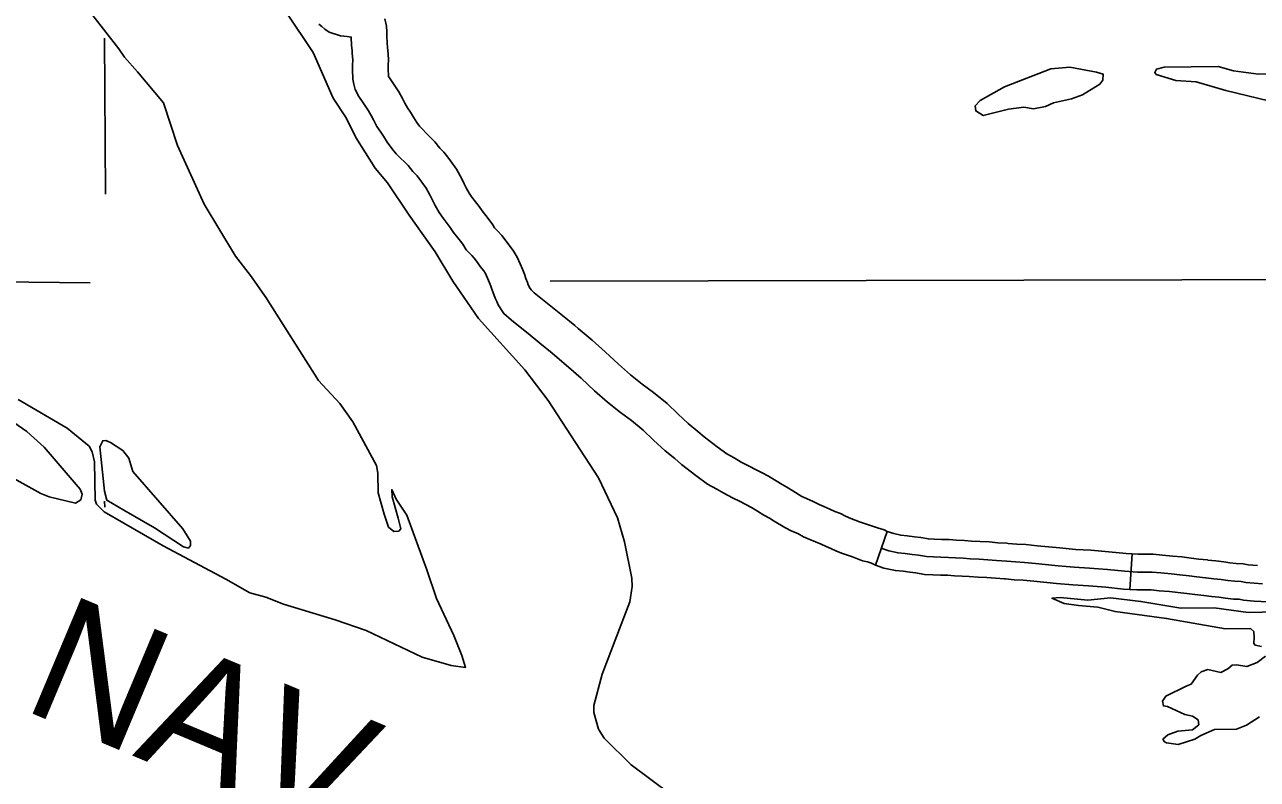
# Model space of a CAD drawing. Extents: x -19 to 366, y -4 to 359.
# Drawn here: x 162.109 to 163.091, y 178.594 to 179.195 of the extents above; entities that cross this region are included whole.
import ezdxf

# ---------------------------------------------------------------- set-up
doc = ezdxf.new("R2010")
doc.units = 0
for name, color, linetype in [('R_Axis Annot', 7, 'Continuous'), ('R_Border Prem', 7, 'Continuous'), ('R_Proposed Road', 7, 'Continuous'), ('R_Temp Easement', 7, 'Continuous'), ('Sheet Fence', 7, 'Continuous'), ('T_Indications', 7, 'Continuous'), ('T_Notes', 7, 'Continuous')]:
    doc.layers.add(name, color=color, linetype=linetype)

msp = doc.modelspace()

# ---------------------------------------------------------------- linework, layer by layer
at = {"layer": 'R_Axis Annot'}
for points in [[(162.17299, 179.18399), (162.1739, 179.05989)], [(162.16145, 178.98912), (161.99042, 178.99104)], [(163.15688, 178.99185), (162.52781, 178.99051)], [(162.17301, 178.81537), (162.17316, 178.81064)]]:
    msp.add_lwpolyline(points, dxfattribs=at)
at = {"layer": 'R_Border Prem'}
for points in [[(162.21989, 179.1324), (162.19927, 179.15731), (162.18891, 179.16879), (162.18448, 179.17558), (162.16372, 179.20196)], [(162.35514, 179.13636), (162.33922, 179.17258), (162.31764, 179.20464)], [(162.35514, 179.13636), (162.36546, 179.12061), (162.37311, 179.105), (162.3885, 179.08061), (162.39837, 179.06883), (162.41568, 179.04296), (162.43646, 179.01393), (162.4505, 178.99047), (162.47091, 178.96067), (162.50781, 178.91997), (162.52642, 178.89545), (162.56652, 178.83394), (162.58146, 178.80215), (162.5871, 178.7829), (162.59309, 178.75397), (162.5932, 178.74734), (162.59133, 178.73516), (162.56938, 178.67765), (162.56279, 178.65267), (162.5627, 178.64698), (162.56634, 178.63377), (162.57101, 178.62645), (162.59241, 178.6054), (162.6237, 178.58206)], [(162.39568, 178.80505), (162.39104, 178.82185), (162.39077, 178.8376), (162.38971, 178.84365), (162.37073, 178.8786), (162.36044, 178.89321), (162.34345, 178.9115), (162.30177, 178.97715), (162.28933, 178.99514), (162.27732, 179.01029), (162.25235, 179.05196), (162.23108, 179.09844), (162.21989, 179.1324)], [(162.09838, 178.83459), (162.1223, 178.82136), (162.12898, 178.81882), (162.14991, 178.8137), (162.15404, 178.81624), (162.15529, 178.82082), (162.15351, 178.82496), (162.12489, 178.8584), (162.11122, 178.87087), (162.07728, 178.89416)], [(162.10415, 178.89617), (162.14321, 178.87334), (162.1607, 178.85905), (162.16324, 178.85454), (162.16508, 178.84661), (162.1656, 178.81607), (162.16661, 178.81286), (162.17277, 178.8069), (162.21967, 178.77967), (162.26959, 178.75325), (162.28873, 178.74221), (162.30148, 178.73884), (162.31561, 178.73321), (162.35675, 178.72086), (162.38135, 178.71239), (162.42606, 178.69119), (162.44911, 178.68439), (162.4605, 178.68289), (162.45769, 178.69252), (162.45116, 178.70834), (162.43739, 178.73788), (162.4298, 178.76051), (162.41389, 178.80424), (162.40515, 178.81679), (162.40179, 178.82451), (162.40208, 178.81864), (162.40692, 178.80184), (162.40896, 178.79315), (162.40729, 178.79141), (162.40331, 178.79115), (162.39908, 178.79468), (162.39568, 178.80505)]]:
    msp.add_lwpolyline(points, dxfattribs=at)
at = {"layer": 'R_Temp Easement'}
for points in [[(162.92672, 179.15959), (162.88963, 179.14526), (162.8703, 179.13429), (162.86639, 179.13004), (162.86684, 179.12607), (162.87278, 179.12238), (162.89297, 179.12749), (162.90526, 179.12904), (162.91286, 179.12785), (162.92249, 179.12973), (162.9287, 179.1325)], [(162.92672, 179.15959), (162.94186, 179.16082), (162.96296, 179.15702), (162.9683, 179.15541), (162.968, 179.15047), (162.96559, 179.14739), (162.9519, 179.13899), (162.94324, 179.1358), (162.9287, 179.1325)], [(163.14872, 179.15583), (163.09206, 179.15537), (163.07211, 179.15805), (163.05992, 179.16143), (163.01691, 179.16103), (163.01068, 179.1594), (163.0094, 179.15672), (163.01057, 179.15504), (163.02619, 179.15039), (163.0425, 179.14935), (163.06612, 179.14238), (163.1, 179.13408), (163.11957, 179.1312), (163.13779, 179.12983), (163.15592, 179.13376), (163.16822, 179.13493), (163.21187, 179.13117)], [(162.16923, 178.85864), (162.17162, 178.86342), (162.17408, 178.86366), (162.17789, 178.86202), (162.18748, 178.85555), (162.19232, 178.84957), (162.19553, 178.839), (162.23536, 178.79323), (162.24159, 178.78348), (162.24146, 178.77987), (162.23979, 178.77794), (162.23579, 178.77882), (162.21279, 178.79415), (162.18829, 178.80813), (162.17489, 178.81605), (162.17287, 178.82322)], [(162.17287, 178.82322), (162.16923, 178.85864)], [(163.10616, 178.72717), (163.08381, 178.72658), (163.05683, 178.73045), (163.03011, 178.73016), (162.99837, 178.73547), (162.97425, 178.73845), (162.95609, 178.73641), (162.93407, 178.73848), (162.92745, 178.73798), (162.93719, 178.73379), (162.94878, 178.73211), (162.96415, 178.73087), (162.97785, 178.72732), (163.01888, 178.72199), (163.06584, 178.71373), (163.08554, 178.7139), (163.08824, 178.71148), (163.08851, 178.70674), (163.0884, 178.702), (163.08937, 178.70069), (163.09432, 178.69964)], [(163.09748, 178.69191), (163.09093, 178.68686)], [(163.09093, 178.68686), (163.08284, 178.68368), (163.07448, 178.68505), (163.07107, 178.6848), (163.06771, 178.6817), (163.06208, 178.67875), (163.0518, 178.68122), (163.04633, 178.67942), (163.04335, 178.6767), (163.03835, 178.66959), (163.0344, 178.668), (163.01824, 178.66012), (163.01547, 178.6559), (163.01628, 178.65231), (163.01952, 178.6518), (163.03346, 178.64541), (163.03955, 178.64419), (163.04396, 178.64105), (163.0444, 178.63726), (163.03954, 178.63319), (163.02781, 178.63203), (163.01971, 178.62922), (163.01598, 178.62574), (163.01715, 178.62367), (163.01887, 178.62276), (163.02818, 178.6216), (163.04138, 178.62582), (163.04606, 178.62875), (163.05697, 178.6335), (163.07441, 178.63382), (163.0825, 178.637), (163.09281, 178.64345)]]:
    msp.add_lwpolyline(points, dxfattribs=at)
at = {"layer": 'Sheet Fence'}
for points in [[(168.79024, 2.24423), (168.56072, 10.86154), (168.3304, 19.47898), (168.09927, 28.09654), (167.86734, 36.71424), (167.63461, 45.33207), (167.40109, 53.95003), (167.16676, 62.56812), (166.93164, 71.18634), (166.69573, 79.80469), (166.45902, 88.42317), (166.22151, 97.04178), (165.98322, 105.66053), (165.74413, 114.27941), (165.50426, 122.89842), (165.26359, 131.51756), (165.02214, 140.13684), (164.7799, 148.75625), (164.53687, 157.3758), (164.29307, 165.99547), (164.04847, 174.61528), (163.8031, 183.23523), (163.55694, 191.85531), (163.31001, 200.47553), (163.06229, 209.09588), (162.8138, 217.71636), (162.56453, 226.33698), (162.31449, 234.95774), (162.06367, 243.57863), (161.81208, 252.19966), (161.55972, 260.82082), (161.30659, 269.44212), (161.05269, 278.06356), (160.79802, 286.68514), (160.54258, 295.30685), (160.28638, 303.9287), (160.02941, 312.55068), (159.77168, 321.1728), (159.51318, 329.79507), (159.25393, 338.41747), (158.99391, 347.04)], [(0, 172.2839), (7.1335, 172.2883), (14.26699, 172.30153), (21.40046, 172.32356), (28.53389, 172.35442), (35.66729, 172.39408), (42.80062, 172.44256), (49.9339, 172.49986), (57.06709, 172.56597), (64.2002, 172.6409), (71.33321, 172.72464), (78.46611, 172.81719), (85.59889, 172.91856), (92.73155, 173.02874), (99.86406, 173.14774), (106.99641, 173.27555), (114.12861, 173.41217), (121.26063, 173.5576), (128.39246, 173.71185), (135.5241, 173.87492), (142.65553, 174.04679), (149.78674, 174.22748), (156.91773, 174.41697), (164.04847, 174.61528), (171.17897, 174.82241), (178.3092, 175.03834), (185.43916, 175.26308), (192.56884, 175.49664), (199.69822, 175.739), (206.8273, 175.99017), (213.95607, 176.25015), (221.0845, 176.51895), (228.2126, 176.79655), (235.34035, 177.08295), (242.46774, 177.37817), (249.59476, 177.68219), (256.7214, 177.99502), (263.84765, 178.31666), (270.97349, 178.6471), (278.09893, 178.98634), (285.22393, 179.33439), (292.3485, 179.69125), (299.47263, 180.05691), (306.59629, 180.43137), (313.71949, 180.81463), (320.84221, 181.2067), (327.96444, 181.60757), (335.08617, 182.01724), (342.20739, 182.4357)]]:
    msp.add_spline(points, degree=3, dxfattribs=at)
at = {"layer": 'T_Indications'}
for p, q in [((162.78693, 178.76445), (162.79633, 178.79126)), ((162.98951, 178.74499), (162.99134, 178.77334))]:
    msp.add_line(p, q, dxfattribs=at)
for points in [[(162.79633, 178.79126), (162.80149, 178.78945), (162.80719, 178.7882), (162.8123, 178.78772), (162.81799, 178.78691), (162.82323, 178.78629), (162.82917, 178.78529), (162.83379, 178.78506), (162.83962, 178.78486), (162.84576, 178.78466), (162.85144, 178.78431), (162.85778, 178.78398), (162.86335, 178.78358), (162.87035, 178.78323), (162.87759, 178.78279), (162.8845, 178.78224), (162.89169, 178.78178)], [(162.89169, 178.78178), (162.89267, 178.78172), (162.8996, 178.7811), (162.90664, 178.78068), (162.91585, 178.77984), (162.93382, 178.77804), (162.94635, 178.77693), (162.95857, 178.77616), (162.97294, 178.77498), (162.98676, 178.77364), (162.99134, 178.77334)], [(162.79163, 178.77785), (162.79761, 178.77575), (162.805, 178.77414), (162.81063, 178.77361), (162.81615, 178.77283), (162.82121, 178.77222), (162.82764, 178.77115), (162.83319, 178.77087), (162.83914, 178.77067), (162.84509, 178.77047), (162.85064, 178.77013), (162.8569, 178.76981), (162.86248, 178.7694), (162.86957, 178.76905), (162.87659, 178.76862), (162.88348, 178.76807), (162.89159, 178.76755), (162.89855, 178.76694), (162.90557, 178.76651), (162.9145, 178.7657), (162.93248, 178.7639), (162.94528, 178.76277), (162.95755, 178.76199), (162.97167, 178.76083), (162.98561, 178.75948), (162.99567, 178.75883), (162.99825, 178.75884), (163.00735, 178.7588), (163.01426, 178.75812), (163.02243, 178.75741), (163.02946, 178.75674), (163.03674, 178.75575), (163.04296, 178.75511), (163.04992, 178.75434), (163.05011, 178.75432), (163.05639, 178.75356), (163.0624, 178.75285), (163.06749, 178.75205), (163.07319, 178.75153), (163.07812, 178.7513), (163.08205, 178.75059), (163.09516, 178.74946)], [(162.99134, 178.77334), (162.99609, 178.77303), (162.99825, 178.77305), (163.00808, 178.773), (163.01557, 178.77226), (163.02372, 178.77156), (163.03109, 178.77085), (163.03841, 178.76986), (163.04447, 178.76924), (163.05147, 178.76846), (163.05173, 178.76843), (163.05807, 178.76766), (163.06433, 178.76692), (163.06924, 178.76616), (163.07418, 178.7657), (163.07972, 178.76544), (163.08392, 178.76469), (163.09112, 178.76407)], [(162.78693, 178.76445), (162.79373, 178.76206), (162.80282, 178.76008), (162.80897, 178.7595), (162.8143, 178.75874), (162.8192, 178.75816), (162.82611, 178.757), (162.83259, 178.75668), (162.83866, 178.75647), (162.84441, 178.75628), (162.84984, 178.75594), (162.85603, 178.75563), (162.86161, 178.75522), (162.86879, 178.75486), (162.8756, 178.75445), (162.88246, 178.7539), (162.88988, 178.75343)], [(162.88989, 178.75343), (162.89051, 178.75339), (162.8975, 178.75277), (162.9045, 178.75235), (162.91315, 178.75156), (162.93114, 178.74976), (162.9442, 178.7486), (162.95652, 178.74782), (162.9704, 178.74669), (162.98447, 178.74532), (162.98951, 178.74499)], [(162.98951, 178.74499), (162.99526, 178.74462), (162.99826, 178.74464), (163.00662, 178.74459), (163.01296, 178.74397), (163.02114, 178.74327), (163.02783, 178.74262), (163.03506, 178.74165), (163.04145, 178.74099), (163.04837, 178.74022), (163.0485, 178.74021), (163.0547, 178.73945), (163.06047, 178.73877), (163.06574, 178.73795), (163.0722, 178.73735), (163.07652, 178.73715), (163.08018, 178.73649), (163.08868, 178.73576)], [(163.08868, 178.73576), (163.09419, 178.73529), (163.10209, 178.73489), (163.10762, 178.73442), (163.11512, 178.73411), (163.12103, 178.73385), (163.12742, 178.73358), (163.13388, 178.73351), (163.13673, 178.73347), (163.14247, 178.73332), (163.14961, 178.7334), (163.15531, 178.73351), (163.16264, 178.73348), (163.16376, 178.73345), (163.18118, 178.73334), (163.18641, 178.73314), (163.18896, 178.73299)]]:
    msp.add_lwpolyline(points, dxfattribs=at)
at = {"layer": 'T_Notes'}
for points in [[(162.34364, 179.19519), (162.34601, 179.19326), (162.34846, 179.19125), (162.35181, 179.18894), (162.36098, 179.18586), (162.36635, 179.18524), (162.36954, 179.18485), (162.36973, 179.1782), (162.37017, 179.17429), (162.37031, 179.1719), (162.37057, 179.16937), (162.3707, 179.16643), (162.37063, 179.16278), (162.37061, 179.15896), (162.37084, 179.15129), (162.37149, 179.14747), (162.37267, 179.14304), (162.37561, 179.13758), (162.37952, 179.1318), (162.38314, 179.12626), (162.38541, 179.12237), (162.38716, 179.11888), (162.39001, 179.11374), (162.39304, 179.10915), (162.39522, 179.10596), (162.39804, 179.10119), (162.4017, 179.09617), (162.4054, 179.09203), (162.40872, 179.08845), (162.41219, 179.08525), (162.41478, 179.08263), (162.41856, 179.0778), (162.42189, 179.07428), (162.42411, 179.07159), (162.42571, 179.06946), (162.42923, 179.06463), (162.43212, 179.05923), (162.43385, 179.05555), (162.43629, 179.05067), (162.4395, 179.04522)], [(162.39619, 179.19941), (162.39757, 179.19361), (162.39788, 179.18909), (162.39793, 179.18572), (162.3981, 179.18022), (162.39849, 179.17671), (162.39864, 179.17417), (162.39892, 179.17141), (162.39911, 179.16677), (162.39904, 179.16246), (162.39902, 179.15932), (162.39918, 179.1541), (162.39927, 179.15356), (162.39994, 179.15231), (162.40317, 179.14755), (162.40733, 179.14119), (162.41041, 179.13589), (162.41228, 179.13215), (162.41433, 179.12847), (162.41662, 179.12499), (162.41919, 179.12124), (162.4218, 179.11682), (162.42382, 179.11405), (162.42639, 179.11117), (162.42879, 179.10859), (162.43195, 179.10567), (162.43615, 179.10142), (162.4401, 179.09636), (162.44318, 179.09312), (162.44645, 179.08915), (162.44856, 179.08634), (162.45334, 179.07978), (162.45751, 179.072), (162.45942, 179.06794), (162.46127, 179.06423), (162.4634, 179.06061)], [(162.4634, 179.06061), (162.46565, 179.05741), (162.46834, 179.05381), (162.47125, 179.0501), (162.4738, 179.04641), (162.47668, 179.04286), (162.47946, 179.03933), (162.48223, 179.03529), (162.48359, 179.03303), (162.48592, 179.0307), (162.4894, 179.02695), (162.49286, 179.02227), (162.49489, 179.01949), (162.49858, 179.01483), (162.5016, 179.00975), (162.50404, 179.00441), (162.5059, 179.00016), (162.50748, 178.99608), (162.5086, 178.99259), (162.50976, 178.98952), (162.51039, 178.98772), (162.51107, 178.9863), (162.51141, 178.98555), (162.51274, 178.98353), (162.5153, 178.98127), (162.5206, 178.9771), (162.52834, 178.97072), (162.53768, 178.96308), (162.54755, 178.95508), (162.55013, 178.9529), (162.56127, 178.94344), (162.57163, 178.93424), (162.58226, 178.92435), (162.59178, 178.91602), (162.60112, 178.90855), (162.61017, 178.90194), (162.62107, 178.89299), (162.62975, 178.88446), (162.63792, 178.87707), (162.64551, 178.87087), (162.65057, 178.86645), (162.66095, 178.85856), (162.66854, 178.85288), (162.67441, 178.84979), (162.68014, 178.84644), (162.68628, 178.84313), (162.69199, 178.84027), (162.69672, 178.83785), (162.70185, 178.83521), (162.70804, 178.83157), (162.71257, 178.82857), (162.71653, 178.82645), (162.72125, 178.82361), (162.72842, 178.81913), (162.73211, 178.81735), (162.73739, 178.8151), (162.74204, 178.81259), (162.74598, 178.81093), (162.75065, 178.80889), (162.7547, 178.80713), (162.75903, 178.80538), (162.7632, 178.80349), (162.76747, 178.80157), (162.77073, 178.80012), (162.7744, 178.79897), (162.77824, 178.79763), (162.78533, 178.79501), (162.78872, 178.79411), (162.79403, 178.79235), (162.79633, 178.79126)], [(162.4395, 179.04522), (162.44264, 179.04074), (162.44577, 179.03655), (162.44838, 179.03322), (162.45106, 179.02935), (162.45448, 179.02513), (162.45657, 179.02248), (162.45831, 179.01995), (162.46104, 179.01539), (162.46549, 179.01096), (162.46749, 179.00881), (162.46996, 179.00545), (162.47227, 179.00229), (162.47513, 178.99868), (162.47639, 178.99655), (162.47811, 178.99279), (162.47965, 178.9893), (162.48068, 178.98663), (162.48176, 178.98323), (162.48306, 178.97981), (162.48409, 178.97685), (162.48533, 178.97428), (162.48646, 178.97179), (162.49108, 178.96476), (162.49709, 178.95944), (162.50279, 178.95496), (162.51031, 178.94877), (162.51975, 178.94105), (162.52944, 178.93319), (162.53177, 178.93122), (162.54264, 178.92199), (162.55252, 178.91321), (162.56323, 178.90326), (162.57354, 178.89423), (162.58386, 178.88598), (162.59276, 178.87947), (162.60207, 178.87183), (162.61026, 178.86379), (162.61938, 178.85552), (162.62718, 178.84916), (162.63262, 178.84441), (162.64385, 178.83588), (162.65331, 178.82879), (162.66063, 178.82494), (162.66622, 178.82167), (162.67317, 178.81792), (162.67915, 178.81493), (162.68375, 178.81257), (162.68814, 178.81031), (162.69299, 178.80746), (162.69798, 178.80416), (162.70249, 178.80174), (162.70641, 178.79939), (162.71468, 178.79422), (162.72036, 178.79148), (162.72506, 178.78947), (162.72975, 178.78694), (162.73478, 178.78482), (162.73932, 178.78284), (162.74371, 178.78093), (162.74782, 178.77927), (162.75148, 178.77761), (162.7559, 178.77561), (162.7607, 178.7735), (162.76545, 178.772), (162.76864, 178.77089), (162.77673, 178.7679), (162.7806, 178.76687), (162.78371, 178.76584), (162.78693, 178.76445)]]:
    msp.add_lwpolyline(points, dxfattribs=at)

# ---------------------------------------------------------------- texts
at = {"layer": 'R_Proposed Road'}
msp.add_text('NAV.', height=0.1, rotation=337.21548, dxfattribs=at).set_placement((162.10566, 178.6503))

doc.saveas('drawing.dxf')
